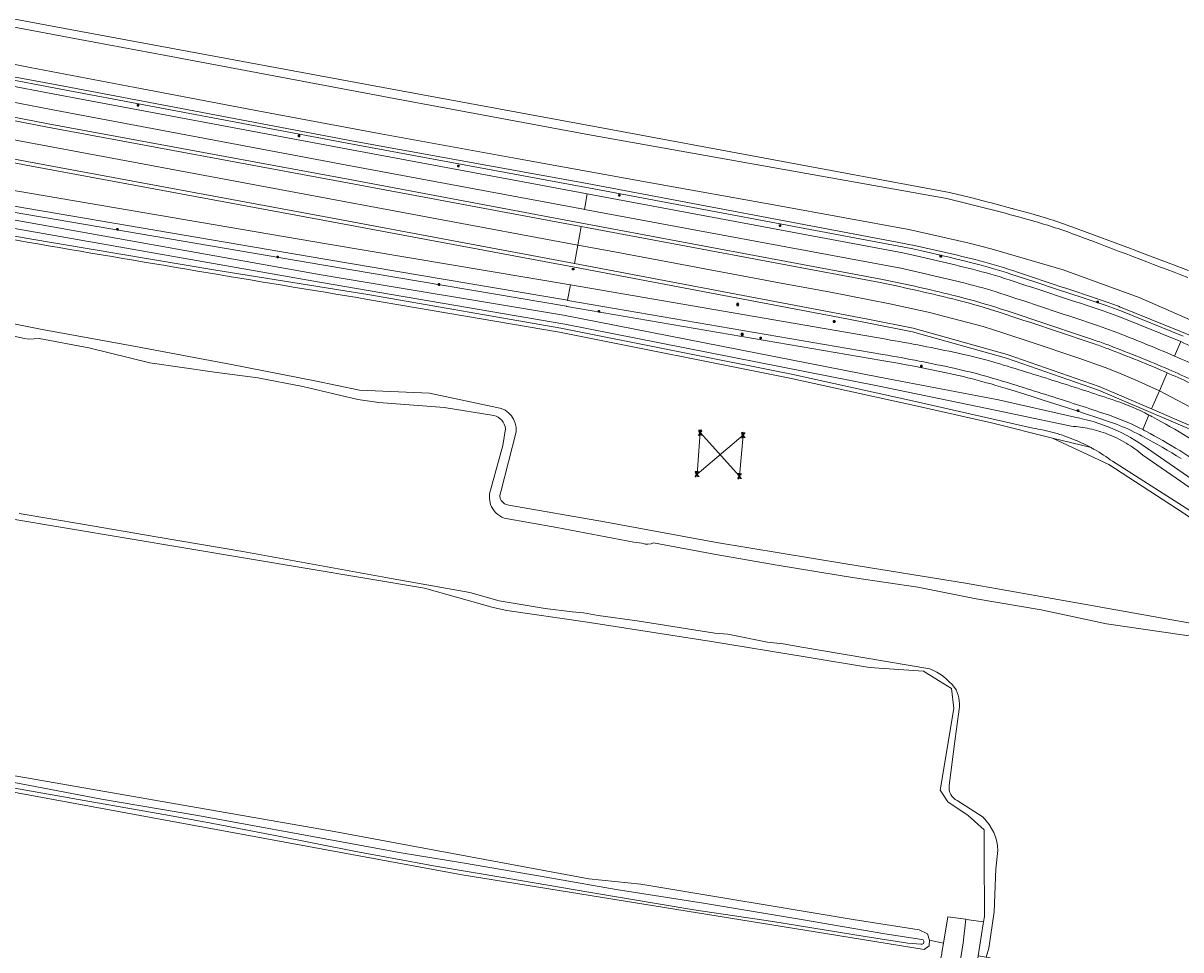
# Model space of a CAD drawing. Header units: metres. Extents: x 149984 to 156489, y 469398 to 478068.
# Tile 644 of 656: x 155006 to 155198, y 471380 to 471534. Entities that reach past the tile are written whole.
import ezdxf
from ezdxf.enums import TextEntityAlignment as Align
from ezdxf.lldxf.tags import DXFTag

# ---------------------------------------------------------------- set-up
doc = ezdxf.new("R2010")
doc.units = ezdxf.units.M
doc.header["$LTSCALE"] = 0.75
for name, color, linetype, lineweight in [('B-WE-GR-BOUWLAND-GV', 252, 'Continuous', 13), ('B-WE-GR-GRAS-GV', 252, 'Continuous', 13), ('B-WE-GR-GROENVOORZIENING-GV', 252, 'Continuous', 18), ('B-WE-IE-MEUBILAIR-S', 252, 'Continuous', 25), ('B-WE-KL-ET_HS_LANDELIJK HOOGSPANNINGSNET-G', 252, 'KL-HS-SO', 18), ('B-WE-KL-ET_HS_LANDELIJK HOOGSPANNINGSNET-S', 252, 'Continuous', 25), ('B-WE-OG-TERREIN_OEVER-GV', 252, 'Continuous', 18), ('B-WE-OG-WATER-GV', 252, 'Continuous', 18), ('B-WE-OG-WATER_SLOOT-GV', 252, 'Continuous', 18), ('B-WE-OG-WEG-GV', 252, 'Continuous', 18), ('B-WE-VH-GESLOTENVERHARDING-GV', 252, 'Continuous', 18), ('B-WE-VH-HALFVERHARDING-GV', 252, 'Continuous', 18)]:
    doc.layers.add(name, color=color, linetype=linetype, lineweight=lineweight)
doc.styles.add('NLCS-ISO', font='NLCS-ISO.ttf')
doc.styles.get("Standard").update_dxf_attribs({"font": 'simplex.shx'})
tags = doc.linetypes.add('KL-HS-SO', pattern='A,4,-1,[103,NLCS.SHX,S=0.75,R=0,X=0,Y=0],-1,4,-1,["H",Standard,S=1,R=0,X=0,Y=-0.5],-2', length=13).pattern_tags.tags
tags[18] = DXFTag(74, 10)

# ---------------------------------------------------------------- blocks, each defined once
blk = doc.blocks.new('SIE-MEUBILAIR_BORD_INFORMATIE-SO')
h = blk.add_hatch(color=256)
h.dxf.hatch_style = 1
h.paths.add_polyline_path([(0.13, 0.2), (-0.33, 0.2), (-0.33, 0.08), (-0.13, 0.08), (-0.13, -0.65), (0.13, -0.65)])
h = blk.add_hatch(color=256)
h.dxf.hatch_style = 1
edge = h.paths.add_edge_path()
edge.add_arc((0, 0.5), 0.149, 0, 360)
for points in [[(-0.75, -0.75), (0.75, -0.75), (0.75, 0.75), (-0.75, 0.75)], [(0.13, 0.2), (-0.33, 0.2), (-0.33, 0.08), (-0.13, 0.08), (-0.13, -0.65), (0.13, -0.65)]]:
    blk.add_lwpolyline(points, close=True)
blk.add_circle((0, 0.5), 0.149)
blk = doc.blocks.new('SIE-MEUBILAIR_BORD_VERKEER-SO')
blk.add_lwpolyline([(-0.5625, -0.5625), (0.5625, -0.5625), (0.5625, 0.5625), (-0.5625, 0.5625)], close=True)
at = {"style": 'NLCS-ISO'}
blk.add_text('vb', height=0.75, dxfattribs=at).set_placement((0, 0), align=Align.MIDDLE_CENTER)
blk = doc.blocks.new('SKL-ET_HS_MAST-SO')
for p, q in [((0, 2.07), (-1.42, 1.76)), ((-1.42, 1.76), (-1.42, 1.64)), ((-1.42, 1.64), (0, 1.64)), ((0, 1.35), (-1.42, 1.04)), ((-1.42, 1.04), (-1.42, 0.92)), ((-1.42, 0.92), (0, 0.92)), ((-0.37, -0.37), (-0.12, 0.91)), ((0, 0.02), (-0.37, -0.37)), ((0, 0.54), (-0.25, 0.28)), ((0, 0.02), (-0.25, 0.28)), ((0, 0.54), (-0.16, 0.71)), ((-0.12, 0.91), (-0.12, 2.04)), ((0, 2.07), (1.42, 1.76)), ((1.42, 1.64), (0, 1.64)), ((0, 1.35), (1.42, 1.04)), ((1.42, 0.92), (0, 0.92)), ((0, 0.54), (0.16, 0.71)), ((0, 0.54), (0.25, 0.28)), ((0, 0.02), (0.25, 0.28)), ((0, 0.02), (0.37, -0.37)), ((0.12, 0.91), (0.12, 2.04)), ((0.37, -0.37), (0.12, 0.91)), ((1.42, 1.76), (1.42, 1.64)), ((1.42, 1.04), (1.42, 0.92)), ((-1.04, -1.76), (-0.37, -0.37)), ((-1.04, -1.76), (0, -0.75)), ((0, -0.75), (-0.37, -0.37)), ((0, -0.75), (0.37, -0.37)), ((1.04, -1.76), (0, -0.75)), ((1.04, -1.76), (0.37, -0.37))]:
    blk.add_line(p, q)
for points in [[(-1.42, -2), (-0.66, -2), (-0.66, -1.76), (-1.42, -1.76)], [(1.42, -2), (0.66, -2), (0.66, -1.76), (1.42, -1.76)]]:
    blk.add_lwpolyline(points, close=True)
blk = doc.blocks.new('SIE-MEUBILAIR_PAAL_VERKEERSBORD-SO')
blk.add_circle((0, 0), 0.75)
at = {"style": 'NLCS-ISO'}
blk.add_text('vb', height=0.75, dxfattribs=at).set_placement((0, 0.07), align=Align.MIDDLE_CENTER)
blk = doc.blocks.new('SIE-MEUBILAIR_PAAL_HECTOMETER-SO')
blk.add_circle((0, 0), 0.75)
at = {"style": 'NLCS-ISO'}
blk.add_text('hm', height=0.75, dxfattribs=at).set_placement((0.16, 0.07), align=Align.MIDDLE_CENTER)
blk = doc.blocks.new('SIE-MEUBILAIR_PAAL_LICHTMAST-SO')
for points in [[(-0.62, 0), (-1, 0)], [(-0.71, 0.71), (-0.44, 0.44)], [(0, 1), (0, 0.62)], [(0.44, 0.44), (0.71, 0.71)], [(1, 0), (0.62, 0)], [(-0.71, -0.71), (-0.44, -0.44)], [(0, -0.62), (0, -1)], [(0.44, -0.44), (0.71, -0.71)]]:
    blk.add_lwpolyline(points)
blk.add_circle((0, 0), 0.5)

msp = doc.modelspace()

# ---------------------------------------------------------------- linework, layer by layer
at = {"layer": 'B-WE-GR-BOUWLAND-GV', "flags": 128}
for points in [[(154826.95, 471567.84), (154871.406, 471559.451), (154921.665, 471549.961), (154966.011, 471541.618), (155015.901, 471532.237), (155068.853, 471522.412), (155101.465, 471516.392), (155159.547, 471505.585), (155163.027, 471504.74), (155166.187, 471503.937), (155166.497, 471503.858), (155167.06, 471503.708), (155169.851, 471502.966), (155169.958, 471502.938), (155170.101, 471502.898), (155173.408, 471501.981)], [(155180.861, 471499.546), (155180.862, 471499.546), (155189.482, 471496.328), (155189.63, 471496.272), (155189.971, 471496.145), (155190.611, 471495.903), (155199.067, 471492.709)]]:
    msp.add_lwpolyline(points, dxfattribs=at)
at = {"layer": 'B-WE-GR-BOUWLAND-GV'}
msp.add_lwpolyline([(155173.408, 471501.981, -0.0200046), (155180.861, 471499.546)], format="xyb", dxfattribs=at)
at = {"layer": 'B-WE-GR-GRAS-GV', "flags": 128}
for points in [[(154988.834, 471411.888), (155057.781, 471399.9), (155099.904, 471392.072), (155108.535, 471391.187), (155143.611, 471385.322), (155154.548, 471383.639), (155155.924, 471382.951), (155156.241, 471381.893), (155158.561, 471381.418), (155159.284, 471385.782), (155162.24, 471385.365), (155162.746, 471385.294), (155162.761, 471385.29), (155165.206, 471384.938), (155165.349, 471385.819), (155165.288, 471396.199), (155165.288, 471400.168), (155162.642, 471402.549), (155159.29, 471404.799), (155158.012, 471406.717), (155160.26, 471420.21), (155159.864, 471423.518), (155157.747, 471424.841), (155155.233, 471426.428), (155146.322, 471427.021), (155135.675, 471428.799), (155120.203, 471431.319), (155099.327, 471434.546), (155086.347, 471436.463), (155084.086, 471436.931), (155072.729, 471440.127), (155003.627, 471451.696)], [(154982.601, 471377.521), (155007.732, 471373.214), (155065.518, 471363.213), (155130.05, 471351.863), (155136.376, 471350.713), (155149.706, 471347.925), (155150.566, 471347.396), (155150.698, 471346.735), (155150.698, 471346.404), (155152.55, 471346), (155158.141, 471378.942), (155158.269, 471379.666), (155158.307, 471379.882), (155158.561, 471381.418), (155156.241, 471381.893), (155156.188, 471380.993), (155155.351, 471380.361), (155137.317, 471383.282), (155078.932, 471392.741), (154991.222, 471408.854)]]:
    msp.add_lwpolyline(points, dxfattribs=at)
msp.add_lwpolyline([(155260.704, 471134.827), (155262.609, 471158.52), (155137.153, 471179.853), (155132.997, 471180.295), (155132.723, 471182.372), (155150.333, 471293.225), (155164.296, 471379.323), (155165.154, 471384.618), (155165.206, 471384.938), (155162.761, 471385.29), (155162.746, 471385.294), (155162.24, 471385.365), (155161.827, 471381.463), (155157.47, 471354.028), (155138.748, 471241.506), (155126.352, 471166.524), (155126.22, 471163.085), (155126.352, 471159.513), (155127.278, 471157.661), (155130.688, 471154.353), (155135.877, 471151.708), (155137.861, 471150.914), (155260.462, 471132.226)], close=True, dxfattribs=at)
at = {"layer": 'B-WE-GR-GROENVOORZIENING-GV', "flags": 128}
for points in [[(154821.359, 471557.658), (154906.274, 471541.67), (154915.756, 471539.885), (154963.824, 471530.893), (155002.859, 471523.504), (155011.536, 471521.861), (155060.665, 471512.623), (155099.346, 471505.429), (155099.653, 471505.371), (155151.861, 471495.591)], [(155151.519, 471493.056), (155099.175, 471502.8), (155099.011, 471502.831), (155060.492, 471510.029), (155010.978, 471519.327), (155002.376, 471520.952), (154963.49, 471528.301), (154915.076, 471537.385), (154905.795, 471539.128), (154825.655, 471554.181), (154821.908, 471554.907), (154823.228, 471551.71), (154831.117, 471550.231), (154831.228, 471550.821), (154905.362, 471536.824), (154914.574, 471535.085), (154963.054, 471526.074), (155001.927, 471518.615), (155010.491, 471516.974), (155060.373, 471507.723), (155098.736, 471500.541), (155148.199, 471491.28)], [(155152.037, 471497.166), (155099.607, 471507.056), (155060.988, 471514.086), (155011.938, 471523.375), (154964.084, 471532.21)], [(155003.045, 471524.486), (155011.721, 471522.843), (155060.849, 471513.606), (155099.53, 471506.412), (155099.838, 471506.354), (155152.045, 471496.574), (155152.073, 471496.568), (155153.521, 471496.253), (155154.969, 471495.931), (155156.416, 471495.603), (155157.807, 471495.28), (155157.862, 471495.268), (155157.976, 471495.237), (155159.306, 471494.926), (155160.748, 471494.578), (155162.188, 471494.223), (155163.629, 471493.862), (155164.397, 471493.664), (155165.164, 471493.459), (155165.93, 471493.247), (155166.694, 471493.03), (155167.456, 471492.805), (155168.216, 471492.574), (155168.975, 471492.337), (155169.729, 471492.094), (155173.663, 471490.804), (155177.592, 471489.509), (155181.52, 471488.208), (155185.448, 471486.9), (155186.062, 471486.691), (155186.676, 471486.476), (155187.287, 471486.255), (155187.906, 471486.024), (155198.181, 471481.85)], [(155198.181, 471481.85), (155187.906, 471486.024), (155187.287, 471486.255), (155186.676, 471486.476), (155186.062, 471486.691), (155185.448, 471486.9), (155181.52, 471488.208), (155177.592, 471489.509), (155173.663, 471490.804), (155169.729, 471492.094), (155168.975, 471492.337), (155168.216, 471492.574), (155167.456, 471492.805), (155166.694, 471493.03), (155165.93, 471493.247), (155165.164, 471493.459), (155164.397, 471493.664), (155163.629, 471493.862), (155162.188, 471494.223), (155160.748, 471494.578), (155159.306, 471494.926), (155157.976, 471495.237), (155157.862, 471495.268), (155157.807, 471495.28), (155156.416, 471495.603), (155154.969, 471495.931), (155153.521, 471496.253), (155152.073, 471496.568), (155152.045, 471496.574), (155099.838, 471506.354), (155099.53, 471506.412), (155060.849, 471513.606), (155011.721, 471522.843), (155003.045, 471524.486)], [(155262.517, 471426.464), (155263.257, 471427.826), (155263.27, 471427.849), (155249.425, 471436.504), (155236.469, 471444.78), (155225.551, 471451.661), (155222.928, 471453.228), (155213.247, 471459.007), (155199.961, 471466.144), (155184.224, 471472.911), (155169, 471478.206), (155153.438, 471482.552), (155146.209, 471484.003), (155142.605, 471484.682), (155097.528, 471493.247), (155057.389, 471500.753), (155006.836, 471510.14), (155000.556, 471511.345)], [(155005.473, 471505.828), (155056.5, 471497.123), (155096.85, 471490.296), (155149.071, 471481.305)], [(155148.553, 471478.804), (155096.459, 471487.74), (155096.377, 471487.754), (155056.226, 471494.562), (155004.882, 471503.305)], [(155004.436, 471501.099), (155055.66, 471491.972), (155095.702, 471485.326), (155147.984, 471475.058), (155167.638, 471471.298), (155180.298, 471468.404)], [(155176.998, 471470.636), (155175.045, 471471.257), (155173.088, 471471.873), (155171.131, 471472.483), (155169.172, 471473.087), (155167.212, 471473.685), (155166.45, 471473.913), (155165.69, 471474.132), (155164.92, 471474.348), (155164.155, 471474.555), (155163.387, 471474.756), (155162.62, 471474.949), (155161.849, 471475.136), (155161.076, 471475.317), (155160.303, 471475.49), (155158.983, 471475.776), (155157.663, 471476.056), (155156.341, 471476.328), (155155.018, 471476.593), (155153.694, 471476.852), (155152.369, 471477.104), (155151.042, 471477.349), (155149.713, 471477.587), (155148.383, 471477.819), (155096.29, 471486.755), (155096.209, 471486.768), (155056.059, 471493.576), (155004.713, 471502.319)], [(155004.713, 471502.319), (155056.059, 471493.576), (155096.209, 471486.768), (155096.29, 471486.755), (155148.383, 471477.819), (155149.713, 471477.587), (155151.042, 471477.349)], [(155203.773, 471479.298), (155204.688, 471478.855), (155205.601, 471478.407), (155206.512, 471477.952), (155207.209, 471477.597), (155207.903, 471477.237), (155208.592, 471476.873), (155210.435, 471475.895), (155212.277, 471474.911), (155214.115, 471473.922), (155215.95, 471472.927), (155217.782, 471471.926), (155219.611, 471470.919), (155221.408, 471469.923), (155228.012, 471466.804), (155228.517, 471467.758), (155218.396, 471473.118), (155204.612, 471479.855), (155188.115, 471486.526)], [(155187.543, 471485.092), (155197.805, 471480.924), (155197.823, 471480.916)], [(155196.943, 471478.449), (155196.782, 471478.519)], [(155151.042, 471477.349), (155152.369, 471477.104), (155153.694, 471476.852), (155155.018, 471476.593), (155156.341, 471476.328), (155157.663, 471476.056), (155158.983, 471475.776), (155160.303, 471475.49), (155161.076, 471475.317), (155161.849, 471475.136), (155162.62, 471474.949), (155163.387, 471474.756), (155164.155, 471474.555), (155164.92, 471474.348), (155165.69, 471474.132), (155166.45, 471473.913), (155167.212, 471473.685), (155169.172, 471473.087), (155171.131, 471472.483), (155173.088, 471471.873), (155175.045, 471471.257), (155176.998, 471470.636), (155178.738, 471470.076), (155180.476, 471469.512), (155182.213, 471468.941), (155183.947, 471468.365), (155185.674, 471467.784), (155186.185, 471467.608), (155186.678, 471467.43), (155187.18, 471467.241), (155187.676, 471467.046), (155188.168, 471466.844), (155188.653, 471466.637), (155189.139, 471466.422), (155189.618, 471466.201), (155190.101, 471465.97), (155190.576, 471465.736), (155191.052, 471465.491), (155191.296, 471465.364), (155191.542, 471465.232), (155192.35, 471464.795), (155193.154, 471464.353), (155193.949, 471463.906), (155194.745, 471463.451), (155195.534, 471462.991), (155196.32, 471462.523), (155197.11, 471462.045), (155197.886, 471461.567)], [(155197.886, 471461.567), (155197.11, 471462.045), (155196.32, 471462.523), (155195.534, 471462.991), (155194.745, 471463.451), (155193.949, 471463.906), (155193.154, 471464.353), (155192.35, 471464.795), (155191.542, 471465.232), (155191.296, 471465.364), (155191.052, 471465.491), (155190.576, 471465.736), (155190.101, 471465.97), (155189.618, 471466.201), (155189.139, 471466.422), (155188.653, 471466.637), (155188.168, 471466.844), (155187.676, 471467.046), (155187.18, 471467.241), (155186.678, 471467.43), (155186.185, 471467.608), (155185.674, 471467.784), (155183.947, 471468.365), (155182.213, 471468.941), (155180.476, 471469.512), (155178.738, 471470.076), (155176.998, 471470.636)], [(155192.283, 471463.251), (155199.666, 471458.148)]]:
    msp.add_lwpolyline(points, dxfattribs=at)
at = {"layer": 'B-WE-GR-GROENVOORZIENING-GV'}
for points in [[(155151.861, 471495.591, -0.0090394), (155163.382, 471492.893)], [(155163.813, 471494.486, 0.0102029), (155152.037, 471497.166)], [(155170.017, 471492.683, 0.0192424), (155163.813, 471494.486)], [(155162.868, 471490.394, 0.0091757), (155151.519, 471493.056)], [(155163.382, 471492.893, -0.0169124), (155169.42, 471491.143)], [(155185.64, 471487.426, 0.0016116), (155170.017, 471492.683)], [(155148.199, 471491.28, -0.0105461), (155161.027, 471488.365)], [(155168.763, 471488.673, 0.0175149), (155162.868, 471490.394)], [(155169.42, 471491.143, -0.0015675), (155185.129, 471485.952)], [(155161.027, 471488.365, -0.0188212), (155168.115, 471486.314)], [(155184.346, 471483.471, 0.0015592), (155168.763, 471488.673)], [(155168.115, 471486.314, -0.0013926), (155183.84, 471481.068)], [(155185.129, 471485.952, -0.00987), (155187.543, 471485.092)], [(155188.115, 471486.526, 0.0104461), (155185.64, 471487.426)], [(155186.78, 471482.595, 0.0097768), (155184.346, 471483.471)], [(155196.782, 471478.519, 0.0108718), (155186.78, 471482.595)], [(155149.071, 471481.305, -0.0116559), (155161, 471479.008)], [(155183.84, 471481.068, -0.0034648), (155186.068, 471480.266)], [(155186.068, 471480.266, -0.0102333), (155195.82, 471476.308)], [(155197.823, 471480.916, -0.014169), (155206.062, 471477.059)], [(155160.516, 471476.467, 0.0116167), (155148.553, 471478.804)], [(155161, 471479.008, -0.0197353), (155167.889, 471477.226)], [(155204.928, 471474.722, 0.0136566), (155196.943, 471478.449)], [(155167.501, 471474.642, 0.0196557), (155160.516, 471476.467)], [(155167.889, 471477.226, -0.0038868), (155177.917, 471474.119)], [(155195.82, 471476.308, -0.0137053), (155204.06, 471472.503)], [(155177.302, 471471.588, 0.0036668), (155167.501, 471474.642)], [(155177.917, 471474.119, -0.004263), (155187.011, 471471.138)], [(155186, 471468.73, 0.0041447), (155177.302, 471471.588)], [(155187.011, 471471.138, -0.0388296), (155192.553, 471468.776)], [(155191.512, 471466.379, 0.0389947), (155186, 471468.73)], [(155192.553, 471468.776, -0.0053864), (155193.141, 471468.463)], [(155180.298, 471468.404, -0.1128691), (155192.283, 471463.251)], [(155193.141, 471468.463, -0.0348523), (155204.528, 471461.356)], [(155192.016, 471466.112, 0.0062895), (155191.512, 471466.379)], [(155203.045, 471459.37, 0.0289299), (155192.016, 471466.112)]]:
    msp.add_lwpolyline(points, format="xyb", dxfattribs=at)
at = {"layer": 'B-WE-KL-ET_HS_LANDELIJK HOOGSPANNINGSNET-G', "flags": 128}
msp.add_lwpolyline([(155118.34, 471465.87), (155124.83, 471458.69), (155125.42, 471465.47), (155117.8, 471459.01)], close=True, dxfattribs=at)
at = {"layer": 'B-WE-OG-TERREIN_OEVER-GV', "flags": 128}
for points in [[(154829.054, 471566.138), (154835.247, 471564.988), (154849.021, 471562.265), (154858.938, 471560.301), (154874.468, 471557.322), (154890.543, 471554.428), (154902.987, 471552.036), (154911.365, 471550.799), (154920.488, 471549.093), (154967.618, 471539.999), (155015.707, 471530.911), (155029.96, 471528.235), (155067.735, 471521.141), (155100.011, 471515.118), (155159.097, 471504.576)], [(155173.408, 471501.981), (155170.101, 471502.898), (155169.958, 471502.938), (155169.851, 471502.966), (155167.06, 471503.708), (155166.497, 471503.858), (155166.187, 471503.937), (155163.027, 471504.74), (155159.547, 471505.585), (155101.465, 471516.392), (155068.853, 471522.412), (155015.901, 471532.237), (154966.011, 471541.618)], [(155180.298, 471468.404), (155167.638, 471471.298), (155147.984, 471475.058), (155095.702, 471485.326), (155055.66, 471491.972), (155004.436, 471501.099), (154959.864, 471508.812), (154902.248, 471518.753), (154897.368, 471519.623), (154866.284, 471525.164), (154836.927, 471530.184), (154825.125, 471531.952), (154824.618, 471529.234), (154824.385, 471527.982), (154837.224, 471526.001), (154847.976, 471524.326), (154853.054, 471523.535), (154867.945, 471521.472), (154899.353, 471516.208), (154980.622, 471502.292), (155007.016, 471497.382)], [(154964.084, 471532.21), (155011.938, 471523.375), (155060.988, 471514.086), (155099.607, 471507.056), (155152.037, 471497.166)], [(155266.608, 471456.027), (155262.507, 471455.871), (155257.164, 471456.516), (155251.716, 471458.702), (155246.18, 471461.281), (155235.862, 471466.169), (155225.294, 471471.725), (155224.699, 471472.027), (155211.186, 471479.18), (155203.775, 471482.598), (155190.911, 471488.211), (155178.337, 471492.799), (155166.43, 471496.273), (155162.594, 471497.279), (155152.811, 471499.465), (155131.115, 471503.437), (155109.573, 471507.315), (155087.938, 471511.193), (155065.532, 471515.322), (155045.449, 471519.063), (155024.878, 471522.984), (155007.519, 471526.247), (154988.828, 471529.947)], [(155084.7, 471470.028), (155073.538, 471472.369), (155061.97, 471472.876), (155054.618, 471474.416), (155040.804, 471477.116), (155024.63, 471480.163), (155009.229, 471482.967), (154994.497, 471485.921), (154980.607, 471488.83), (154966.266, 471491.427), (154950.073, 471494.26), (154930.854, 471497.759), (154908.225, 471501.755), (154893.162, 471504.149), (154879.132, 471506.229), (154861.862, 471509.305), (154842.597, 471512.305), (154827.097, 471514.353), (154814.446, 471516.136), (154809.274, 471517.226), (154799.029, 471519.368), (154793.351, 471521.144), (154791.377, 471522.271)], [(155173.342, 471466.598), (155153.946, 471471.038), (155133.419, 471475.54), (155095.272, 471483.164), (155063.667, 471488.645), (155037.873, 471492.777), (155007.103, 471497.992), (154980.71, 471502.699)], [(155004.668, 471499.666), (155055.373, 471490.772), (155095.921, 471483.834), (155147.646, 471473.597), (155167.412, 471469.546), (155179.656, 471466.925)], [(155199.067, 471492.709), (155190.611, 471495.903), (155189.971, 471496.145), (155189.63, 471496.272), (155189.482, 471496.328), (155180.862, 471499.546), (155180.861, 471499.546)], [(155063.33, 471487.914), (155095.073, 471482.489), (155133.146, 471474.867), (155153.776, 471470.368), (155166.499, 471467.509), (155176.58, 471464.978), (155182.98, 471463.383)], [(155188.115, 471486.526), (155204.612, 471479.855), (155218.396, 471473.118), (155228.517, 471467.758), (155234.345, 471464.672), (155249.268, 471457.877), (155256.595, 471454.802)], [(154999.759, 471482.942), (155006.589, 471481.451), (155007.298, 471481.313), (155009.017, 471481.431), (155017.201, 471479.901), (155027.31, 471477.399), (155038.008, 471475.857), (155045.148, 471474.959), (155052.594, 471473.524), (155061.68, 471471.333), (155065.196, 471470.853), (155076.003, 471470.047), (155084.18, 471468.675)], [(155086.102, 471466.479), (155085.673, 471463.736), (155083.506, 471455.733), (155083.469, 471454.93), (155083.631, 471453.984)], [(155085.336, 471456.099), (155087.915, 471466.022)], [(155182.98, 471463.383), (155176.58, 471464.978), (155185.915, 471460.62), (155198.223, 471452.586), (155213.432, 471442.108), (155227.312, 471433.613), (155241.664, 471424.926), (155254.229, 471417.329)], [(155275.512, 471386.572), (155275.091, 471391.773), (155275.038, 471392.435), (155273.155, 471397.401), (155270.466, 471402.009), (155269.694, 471403.333), (155265.935, 471410.218), (155262.34, 471416.378), (155256.497, 471421.744), (155248.679, 471426.332), (155232.025, 471436.888), (155227.636, 471439.851), (155215.6, 471447.977), (155201.523, 471456.864), (155199.666, 471458.148), (155192.283, 471463.251)], [(155252.903, 471419.86), (155244.62, 471424.416), (155229.352, 471433.78), (155212.772, 471444.331), (155198.691, 471453.348), (155186.503, 471461.128)], [(155191.528, 471462.161), (155200.083, 471456.223), (155219.635, 471443.797), (155236.371, 471432.919), (155252.772, 471421.868), (155257.11, 471418.689)], [(155213.216, 471432.213), (155199.408, 471434.346), (155180.903, 471437.671), (155162.217, 471440.955), (155142.409, 471444.161), (155121.017, 471447.674), (155102.513, 471451.09), (155086.667, 471453.887)], [(155003.627, 471451.696), (155072.729, 471440.127), (155084.086, 471436.931), (155086.347, 471436.463), (155099.327, 471434.546), (155120.203, 471431.319), (155135.675, 471428.799), (155146.322, 471427.021), (155155.233, 471426.428), (155157.747, 471424.841), (155159.864, 471423.518), (155160.26, 471420.21), (155158.012, 471406.717), (155159.29, 471404.799), (155162.642, 471402.549), (155165.288, 471400.168), (155165.288, 471396.199), (155165.349, 471385.819), (155165.206, 471384.938), (155165.154, 471384.618), (155164.296, 471379.323), (155165.602, 471379.112)], [(155156.3, 471426.815), (155135.126, 471430.394), (155132.026, 471430.944), (155129.455, 471431.194), (155122.925, 471432.519), (155120.727, 471432.71), (155107.88, 471434.745), (155101.443, 471435.626), (155099.044, 471436.055), (155097.146, 471436.202), (155092.692, 471436.785), (155085.096, 471438.057), (155080.246, 471439.409), (155066.942, 471441.774), (155053.624, 471444.233), (155042.683, 471446.227), (155028.377, 471448.652), (155016.175, 471450.7), (155005.685, 471452.5)], [(155085.904, 471451.701), (155094.618, 471450.163), (155107.349, 471447.749), (155108.665, 471447.575), (155109.266, 471447.423), (155109.675, 471447.393), (155110.241, 471447.492), (155110.606, 471447.613), (155120.937, 471445.691), (155131.405, 471443.877), (155143.822, 471441.85), (155154.298, 471440.322), (155163.964, 471438.352), (155174.747, 471436.537), (155185.53, 471434.263), (155201.048, 471431.957), (155212.561, 471429.754)], [(155159.522, 471407.481), (155160.398, 471414.406), (155161.134, 471420.113)], [(155154.832, 471381.258), (155152.673, 471381.407), (155145.597, 471382.493), (155130.353, 471385.021), (155117.259, 471386.9), (155099.908, 471389.852), (155086.373, 471392.16), (155074.199, 471394.19), (155061.113, 471396.634), (155048.013, 471399.209), (155037.462, 471401.25), (155030.553, 471402.53), (155016.445, 471405.011), (154998.647, 471408.17)], [(155001.081, 471408.705), (155019.285, 471405.259), (155035.249, 471402.507), (155052.093, 471399.444), (155068.872, 471396.37), (155079.025, 471394.707), (155091.557, 471392.563), (155104.418, 471390.296), (155118.895, 471388.052), (155135.066, 471385.319), (155148.858, 471382.979), (155155, 471382.026)], [(155165.119, 471402.239), (155160.849, 471405.014)], [(155165.602, 471379.112), (155166.087, 471380.575), (155166.954, 471386.598), (155167.249, 471393.71), (155167.571, 471396.718)]]:
    msp.add_lwpolyline(points, dxfattribs=at)
at = {"layer": 'B-WE-OG-TERREIN_OEVER-GV'}
for points in [[(155159.097, 471504.576, -0.0117949), (155173.176, 471500.95)], [(155180.861, 471499.546, 0.0200046), (155173.408, 471501.981)], [(155173.176, 471500.95, -0.0211314), (155180.852, 471498.424)], [(155007.016, 471497.382, 0.0017043), (155063.33, 471487.914)], [(155180.852, 471498.424, -0.0018977), (155198.952, 471491.528)], [(155152.037, 471497.166, -0.0102029), (155163.813, 471494.486)], [(155163.813, 471494.486, -0.0192424), (155170.017, 471492.683)], [(155170.017, 471492.683, -0.0016116), (155185.64, 471487.426)], [(155185.64, 471487.426, -0.0104461), (155188.115, 471486.526)], [(155084.18, 471468.675, -0.344466), (155086.102, 471466.479)], [(155087.915, 471466.022, 0.3920044), (155084.7, 471470.028)], [(155176.916, 471465.839, 0.0316174), (155173.342, 471466.598)], [(155179.656, 471466.925, -0.0386282), (155182.736, 471466.506)], [(155192.283, 471463.251, 0.1128691), (155180.298, 471468.404)], [(155180.366, 471464.638, 0.0315992), (155176.916, 471465.839)], [(155182.736, 471466.506, -0.0385861), (155185.714, 471465.617)], [(155185.714, 471465.617, -0.0425675), (155188.767, 471464.135)], [(155182.98, 471463.383, 0.0248084), (155180.366, 471464.638)], [(155183.541, 471463.07, 0.0048366), (155182.98, 471463.383)], [(155186.503, 471461.128, 0.0305385), (155183.541, 471463.07)], [(155188.767, 471464.135, -0.0420249), (155191.528, 471462.161)], [(155086.667, 471453.887, -0.5216912), (155085.336, 471456.099)], [(155083.631, 471453.984, 0.2058798), (155085.904, 471451.701)], [(155160.412, 471423.711, 0.1223575), (155156.3, 471426.815)], [(155161.134, 471420.113, 0.1889696), (155160.412, 471423.711)], [(155160.849, 471405.014, -0.3400387), (155159.522, 471407.481)], [(155167.571, 471396.718, 0.1928836), (155165.119, 471402.239)], [(155155, 471382.026, -1.093818), (155154.832, 471381.258)]]:
    msp.add_lwpolyline(points, format="xyb", dxfattribs=at)
at = {"layer": 'B-WE-OG-TERREIN_OEVER-GV', "flags": 128}
msp.add_lwpolyline([(155143.611, 471385.322), (155108.535, 471391.187), (155099.904, 471392.072), (155057.781, 471399.9), (154988.834, 471411.888), (154908.403, 471425.35), (154790.271, 471446.966), (154790.037, 471445.746), (154789.839, 471444.713), (154807.379, 471441.48), (154862.952, 471431.238), (154962.885, 471413.378), (154980.984, 471410.489), (154991.222, 471408.854), (155078.932, 471392.741), (155137.317, 471383.282), (155155.351, 471380.361), (155156.188, 471380.993), (155156.241, 471381.893), (155155.924, 471382.951), (155154.548, 471383.639)], close=True, dxfattribs=at)
at = {"layer": 'B-WE-OG-WATER-GV', "flags": 128}
for points in [[(155159.097, 471504.576), (155100.011, 471515.118), (155067.735, 471521.141), (155029.96, 471528.235), (155015.707, 471530.911), (154967.618, 471539.999), (154920.488, 471549.093), (154911.365, 471550.799), (154902.987, 471552.036), (154890.543, 471554.428), (154874.468, 471557.322), (154858.938, 471560.301), (154849.021, 471562.265), (154835.247, 471564.988), (154829.054, 471566.138)], [(154988.828, 471529.947), (155007.519, 471526.247), (155024.878, 471522.984), (155045.449, 471519.063), (155065.532, 471515.322), (155087.938, 471511.193), (155109.573, 471507.315), (155131.115, 471503.437), (155152.811, 471499.465), (155162.594, 471497.279), (155166.43, 471496.273), (155178.337, 471492.799), (155190.911, 471488.211), (155203.775, 471482.598), (155211.186, 471479.18), (155224.699, 471472.027), (155225.294, 471471.725), (155235.862, 471466.169), (155246.18, 471461.281), (155251.716, 471458.702), (155257.164, 471456.516), (155262.507, 471455.871), (155266.608, 471456.027)], [(154980.71, 471502.699), (155007.103, 471497.992), (155037.873, 471492.777), (155063.667, 471488.645), (155095.272, 471483.164), (155133.419, 471475.54), (155153.946, 471471.038), (155173.342, 471466.598)], [(155179.656, 471466.925), (155167.412, 471469.546), (155147.646, 471473.597), (155095.921, 471483.834), (155055.373, 471490.772), (155004.668, 471499.666)], [(155084.18, 471468.675), (155076.003, 471470.047), (155065.196, 471470.853), (155061.68, 471471.333), (155052.594, 471473.524), (155045.148, 471474.959), (155038.008, 471475.857), (155027.31, 471477.399), (155017.201, 471479.901), (155009.017, 471481.431), (155007.298, 471481.313), (155006.589, 471481.451), (154999.759, 471482.942)], [(155083.631, 471453.984), (155083.469, 471454.93), (155083.506, 471455.733), (155085.673, 471463.736), (155086.102, 471466.479)], [(155186.503, 471461.128), (155198.691, 471453.348), (155212.772, 471444.331), (155229.352, 471433.78), (155244.62, 471424.416), (155252.903, 471419.86)], [(155257.11, 471418.689), (155252.772, 471421.868), (155236.371, 471432.919), (155219.635, 471443.797), (155200.083, 471456.223), (155191.528, 471462.161)], [(155005.685, 471452.5), (155016.175, 471450.7), (155028.377, 471448.652), (155042.683, 471446.227), (155053.624, 471444.233), (155066.942, 471441.774), (155080.246, 471439.409), (155085.096, 471438.057), (155092.692, 471436.785), (155097.146, 471436.202), (155099.044, 471436.055), (155101.443, 471435.626), (155107.88, 471434.745), (155120.727, 471432.71), (155122.925, 471432.519), (155129.455, 471431.194), (155132.026, 471430.944), (155135.126, 471430.394), (155156.3, 471426.815)], [(155212.561, 471429.754), (155201.048, 471431.957), (155185.53, 471434.263), (155174.747, 471436.537), (155163.964, 471438.352), (155154.298, 471440.322), (155143.822, 471441.85), (155131.405, 471443.877), (155120.937, 471445.691), (155110.606, 471447.613), (155110.241, 471447.492), (155109.675, 471447.393), (155109.266, 471447.423), (155108.665, 471447.575), (155107.349, 471447.749), (155094.618, 471450.163), (155085.904, 471451.701)], [(155161.134, 471420.113), (155160.398, 471414.406), (155159.522, 471407.481)], [(155160.849, 471405.014), (155165.119, 471402.239)], [(155167.571, 471396.718), (155167.249, 471393.71), (155166.954, 471386.598), (155166.087, 471380.575), (155165.602, 471379.112), (155166.279, 471379.003)]]:
    msp.add_lwpolyline(points, dxfattribs=at)
at = {"layer": 'B-WE-OG-WATER-GV'}
for points in [[(155173.176, 471500.95, 0.0117949), (155159.097, 471504.576)], [(155180.852, 471498.424, 0.0211314), (155173.176, 471500.95)], [(155198.952, 471491.528, 0.0018977), (155180.852, 471498.424)], [(155086.102, 471466.479, 0.344466), (155084.18, 471468.675)], [(155173.342, 471466.598, -0.0316174), (155176.916, 471465.839)], [(155182.736, 471466.506, 0.0386282), (155179.656, 471466.925)], [(155176.916, 471465.839, -0.0315992), (155180.366, 471464.638)], [(155185.714, 471465.617, 0.0385861), (155182.736, 471466.506)], [(155188.767, 471464.135, 0.0425675), (155185.714, 471465.617)], [(155180.366, 471464.638, -0.0248084), (155182.98, 471463.383)], [(155182.98, 471463.383, -0.0048366), (155183.541, 471463.07)], [(155183.541, 471463.07, -0.0305385), (155186.503, 471461.128)], [(155191.528, 471462.161, 0.0420249), (155188.767, 471464.135)], [(155085.904, 471451.701, -0.2058798), (155083.631, 471453.984)], [(155156.3, 471426.815, -0.1223575), (155160.412, 471423.711)], [(155160.412, 471423.711, -0.1889696), (155161.134, 471420.113)], [(155159.522, 471407.481, 0.3400387), (155160.849, 471405.014)], [(155165.119, 471402.239, -0.1928836), (155167.571, 471396.718)]]:
    msp.add_lwpolyline(points, format="xyb", dxfattribs=at)
at = {"layer": 'B-WE-OG-WATER_SLOOT-GV', "flags": 128}
for points in [[(154790.284, 471444.78), (154807.842, 471441.706), (154823.516, 471438.764), (154841.283, 471435.551), (154853.043, 471433.405), (154863.19, 471431.642), (154878.231, 471428.86), (154896.098, 471425.654), (154913.774, 471422.557), (154931.512, 471419.546), (154947.465, 471416.664), (154965.395, 471413.604), (154983.434, 471410.738), (154998.647, 471408.17), (155016.445, 471405.011), (155030.553, 471402.53)], [(155155, 471382.026), (155148.858, 471382.979), (155135.066, 471385.319), (155118.895, 471388.052), (155104.418, 471390.296), (155091.557, 471392.563), (155079.025, 471394.707), (155068.872, 471396.37), (155052.093, 471399.444), (155035.249, 471402.507), (155019.285, 471405.259), (155001.081, 471408.705)], [(155030.553, 471402.53), (155037.462, 471401.25), (155048.013, 471399.209), (155061.113, 471396.634), (155074.199, 471394.19), (155086.373, 471392.16), (155099.908, 471389.852), (155117.259, 471386.9), (155130.353, 471385.021), (155145.597, 471382.493), (155152.673, 471381.407), (155154.832, 471381.258)]]:
    msp.add_lwpolyline(points, dxfattribs=at)
at = {"layer": 'B-WE-OG-WATER_SLOOT-GV'}
msp.add_lwpolyline([(155154.832, 471381.258, 1.093818), (155155, 471382.026)], format="xyb", dxfattribs=at)
at = {"layer": 'B-WE-OG-WEG-GV', "flags": 128}
for points in [[(155007.016, 471497.382), (154980.622, 471502.292), (154899.353, 471516.208), (154867.945, 471521.472), (154853.054, 471523.535), (154847.976, 471524.326), (154837.224, 471526.001), (154824.385, 471527.982), (154823.747, 471524.694), (154821.123, 471522.692), (154792.527, 471528.64), (154792.511, 471528.338), (154789.745, 471528.906), (154789.89, 471526.309)], [(154791.377, 471522.271), (154793.351, 471521.144), (154799.029, 471519.368), (154809.274, 471517.226), (154814.446, 471516.136), (154827.097, 471514.353), (154842.597, 471512.305), (154861.862, 471509.305), (154879.132, 471506.229), (154893.162, 471504.149), (154908.225, 471501.755), (154930.854, 471497.759), (154950.073, 471494.26), (154966.266, 471491.427), (154980.607, 471488.83), (154994.497, 471485.921), (155009.229, 471482.967), (155024.63, 471480.163), (155040.804, 471477.116), (155054.618, 471474.416), (155061.97, 471472.876), (155073.538, 471472.369), (155084.7, 471470.028)], [(155254.229, 471417.329), (155241.664, 471424.926), (155227.312, 471433.613), (155213.432, 471442.108), (155198.223, 471452.586), (155185.915, 471460.62), (155176.58, 471464.978), (155166.499, 471467.509), (155153.776, 471470.368), (155133.146, 471474.867), (155095.073, 471482.489), (155063.33, 471487.914)], [(155087.915, 471466.022), (155085.336, 471456.099)], [(155086.667, 471453.887), (155102.513, 471451.09), (155121.017, 471447.674), (155142.409, 471444.161), (155162.217, 471440.955), (155180.903, 471437.671), (155199.408, 471434.346), (155213.216, 471432.213)]]:
    msp.add_lwpolyline(points, dxfattribs=at)
at = {"layer": 'B-WE-OG-WEG-GV'}
for points in [[(155063.33, 471487.914, -0.0017043), (155007.016, 471497.382)], [(155084.7, 471470.028, -0.3920044), (155087.915, 471466.022)], [(155085.336, 471456.099, 0.5216912), (155086.667, 471453.887)]]:
    msp.add_lwpolyline(points, format="xyb", dxfattribs=at)
at = {"layer": 'B-WE-VH-GESLOTENVERHARDING-GV', "flags": 128}
for points in [[(155099.175, 471502.8), (155099.653, 471505.371), (155099.346, 471505.429), (155060.665, 471512.623), (155011.536, 471521.861), (155002.859, 471523.504), (155002.376, 471520.952), (155010.978, 471519.327), (155060.492, 471510.029), (155099.011, 471502.831)], [(155098.645, 471499.948), (155098.626, 471499.951), (155060.263, 471507.133), (155010.378, 471516.385), (155001.822, 471518.026), (155001.246, 471514.98), (155098.078, 471496.904)], [(155000.669, 471511.934), (155006.946, 471510.73), (155057.499, 471501.343), (155097.512, 471493.86), (155098.078, 471496.904), (155001.246, 471514.98)], [(155096.377, 471487.754), (155096.85, 471490.296), (155056.5, 471497.123), (155005.473, 471505.828), (154999.701, 471506.82), (154999.22, 471504.278), (155004.882, 471503.305), (155056.226, 471494.562)], [(155097.512, 471493.86), (155142.561, 471485.302), (155146.321, 471484.593), (155153.55, 471483.142), (155169.112, 471478.796), (155184.336, 471473.501), (155192.988, 471469.78), (155194.286, 471472.768), (155190.778, 471474.378), (155187.684, 471475.685), (155185.306, 471476.659), (155180.967, 471478.17), (155173.083, 471480.806), (155168.54, 471482.313), (155165.11, 471483.417), (155156.019, 471485.78), (155149.679, 471487.197), (155139.578, 471489.134), (155132.013, 471490.551), (155119.984, 471492.803), (155103.883, 471495.818), (155098.078, 471496.904)], [(155194.286, 471472.768), (155192.988, 471469.78), (155200.073, 471466.734), (155211.759, 471460.456), (155213.11, 471462.862)]]:
    msp.add_lwpolyline(points, close=True, dxfattribs=at)
for points in [[(155151.861, 471495.591), (155099.653, 471505.371), (155099.175, 471502.8), (155151.519, 471493.056)], [(155148.089, 471490.69), (155098.645, 471499.948), (155098.078, 471496.904), (155103.883, 471495.818), (155119.984, 471492.803), (155132.013, 471490.551), (155139.578, 471489.134), (155149.679, 471487.197), (155156.019, 471485.78), (155165.11, 471483.417), (155168.54, 471482.313), (155173.083, 471480.806), (155180.967, 471478.17), (155185.306, 471476.659), (155187.684, 471475.685), (155190.778, 471474.378), (155194.286, 471472.768), (155195.583, 471475.757)], [(155149.071, 471481.305), (155096.85, 471490.296), (155096.377, 471487.754), (155096.459, 471487.74), (155148.553, 471478.804)], [(155196.782, 471478.519), (155197.823, 471480.916), (155197.805, 471480.924), (155187.543, 471485.092)], [(155197.823, 471480.916), (155196.782, 471478.519), (155196.943, 471478.449)], [(155195.912, 471475.615), (155195.583, 471475.757), (155194.286, 471472.768), (155213.11, 471462.862), (155214.841, 471465.945), (155214.231, 471466.262), (155205.861, 471470.903)], [(155192.553, 471468.776), (155191.512, 471466.379)], [(155191.512, 471466.379), (155192.553, 471468.776)]]:
    msp.add_lwpolyline(points, dxfattribs=at)
at = {"layer": 'B-WE-VH-GESLOTENVERHARDING-GV'}
for points in [[(155163.382, 471492.893, 0.0090394), (155151.861, 471495.591)], [(155151.519, 471493.056, -0.0091757), (155162.868, 471490.394)], [(155169.42, 471491.143, 0.0169124), (155163.382, 471492.893)], [(155160.882, 471487.783, 0.0105581), (155148.089, 471490.69)], [(155162.868, 471490.394, -0.0175149), (155168.763, 471488.673)], [(155185.129, 471485.952, 0.0015675), (155169.42, 471491.143)], [(155167.927, 471485.744, 0.018822), (155160.882, 471487.783)], [(155168.763, 471488.673, -0.0015592), (155184.346, 471483.471)], [(155183.648, 471480.499, 0.0014501), (155167.927, 471485.744)], [(155187.543, 471485.092, 0.00987), (155185.129, 471485.952)], [(155184.346, 471483.471, -0.0097768), (155186.78, 471482.595)], [(155186.78, 471482.595, -0.0108718), (155196.782, 471478.519)], [(155161, 471479.008, 0.0116559), (155149.071, 471481.305)], [(155185.854, 471479.706, 0.0103875), (155183.648, 471480.499)], [(155206.062, 471477.059, 0.014169), (155197.823, 471480.916)], [(155148.553, 471478.804, -0.0116167), (155160.516, 471476.467)], [(155167.889, 471477.226, 0.0197353), (155161, 471479.008)], [(155195.583, 471475.757, 0.010284), (155185.854, 471479.706)], [(155196.943, 471478.449, -0.0136566), (155204.928, 471474.722)], [(155160.516, 471476.467, -0.0196557), (155167.501, 471474.642)], [(155177.917, 471474.119, 0.0038868), (155167.889, 471477.226)], [(155167.501, 471474.642, -0.0036668), (155177.302, 471471.588)], [(155203.794, 471471.965, 0.0131869), (155195.912, 471475.615)], [(155187.011, 471471.138, 0.004263), (155177.917, 471474.119)], [(155177.302, 471471.588, -0.0041447), (155186, 471468.73)], [(155192.553, 471468.776, 0.0388296), (155187.011, 471471.138)], [(155186, 471468.73, -0.0389947), (155191.512, 471466.379)], [(155193.141, 471468.463, 0.0053864), (155192.553, 471468.776)], [(155204.528, 471461.356, 0.0348523), (155193.141, 471468.463)], [(155191.512, 471466.379, -0.0062895), (155192.016, 471466.112)], [(155192.016, 471466.112, -0.0289299), (155203.045, 471459.37)]]:
    msp.add_lwpolyline(points, format="xyb", dxfattribs=at)
at = {"layer": 'B-WE-VH-HALFVERHARDING-GV', "flags": 128}
for points in [[(155148.199, 471491.28), (155098.736, 471500.541), (155060.373, 471507.723), (155010.491, 471516.974), (155001.927, 471518.615), (154963.054, 471526.074), (154914.574, 471535.085), (154905.362, 471536.824), (154831.228, 471550.821), (154831.117, 471550.231), (154841.769, 471548.22), (154905.251, 471536.234), (154914.463, 471534.495), (154962.944, 471525.484), (155001.822, 471518.026), (155010.378, 471516.385), (155060.263, 471507.133), (155098.626, 471499.951), (155098.645, 471499.948), (155148.089, 471490.69)], [(155000.556, 471511.345), (155006.836, 471510.14), (155057.389, 471500.753), (155097.528, 471493.247), (155142.605, 471484.682), (155146.209, 471484.003), (155153.438, 471482.552), (155169, 471478.206), (155184.224, 471472.911), (155199.961, 471466.144)], [(155200.073, 471466.734), (155192.988, 471469.78), (155184.336, 471473.501), (155169.112, 471478.796), (155153.55, 471483.142), (155146.321, 471484.593), (155142.561, 471485.302), (155097.512, 471493.86), (155057.499, 471501.343), (155006.946, 471510.73), (155000.669, 471511.934)], [(155195.583, 471475.757), (155195.912, 471475.615)], [(155138.748, 471241.506), (155157.47, 471354.028), (155161.827, 471381.463), (155162.24, 471385.365), (155159.284, 471385.782), (155158.561, 471381.418), (155158.307, 471379.882), (155158.269, 471379.666), (155158.141, 471378.942), (155152.55, 471346), (155149.375, 471325.76), (155144.083, 471293.613), (155142.959, 471287.197), (155133.699, 471230.113)]]:
    msp.add_lwpolyline(points, dxfattribs=at)
at = {"layer": 'B-WE-VH-HALFVERHARDING-GV'}
for points in [[(155148.089, 471490.69, -0.0105581), (155160.882, 471487.783)], [(155161.027, 471488.365, 0.0105461), (155148.199, 471491.28)], [(155160.882, 471487.783, -0.018822), (155167.927, 471485.744)], [(155168.115, 471486.314, 0.0188212), (155161.027, 471488.365)], [(155167.927, 471485.744, -0.0014501), (155183.648, 471480.499)], [(155183.84, 471481.068, 0.0013926), (155168.115, 471486.314)], [(155183.648, 471480.499, -0.0103875), (155185.854, 471479.706)], [(155186.068, 471480.266, 0.0034648), (155183.84, 471481.068)], [(155195.82, 471476.308, 0.0102333), (155186.068, 471480.266)], [(155185.854, 471479.706, -0.010284), (155195.583, 471475.757)], [(155204.06, 471472.503, 0.0137053), (155195.82, 471476.308)], [(155195.912, 471475.615, -0.0131869), (155203.794, 471471.965)]]:
    msp.add_lwpolyline(points, format="xyb", dxfattribs=at)

# ---------------------------------------------------------------- block references
at = {"layer": 'B-WE-IE-MEUBILAIR-S', "xscale": 0.2, "yscale": 0.2, "zscale": 0.2}
for name, p in [('SIE-MEUBILAIR_PAAL_LICHTMAST-SO', (155025.35, 471520.03)), ('SIE-MEUBILAIR_PAAL_LICHTMAST-SO', (155051.978, 471514.965)), ('SIE-MEUBILAIR_PAAL_LICHTMAST-SO', (155078.329, 471509.987)), ('SIE-MEUBILAIR_PAAL_LICHTMAST-SO', (155104.944, 471505.115)), ('SIE-MEUBILAIR_PAAL_LICHTMAST-SO', (155021.945, 471499.487)), ('SIE-MEUBILAIR_PAAL_LICHTMAST-SO', (155131.518, 471500.121)), ('SIE-MEUBILAIR_PAAL_LICHTMAST-SO', (155048.435, 471494.913)), ('SIE-MEUBILAIR_PAAL_LICHTMAST-SO', (155158.132, 471495.056)), ('SIE-MEUBILAIR_PAAL_HECTOMETER-SO', (155097.338, 471492.922)), ('SIE-MEUBILAIR_PAAL_LICHTMAST-SO', (155075.121, 471490.373)), ('SIE-MEUBILAIR_PAAL_LICHTMAST-SO', (155184.075, 471487.492)), ('SIE-MEUBILAIR_PAAL_LICHTMAST-SO', (155101.584, 471485.925)), ('SIE-MEUBILAIR_BORD_INFORMATIE-SO', (155124.529, 471487.052)), ('SIE-MEUBILAIR_PAAL_VERKEERSBORD-SO', (155124.529, 471487.052)), ('SIE-MEUBILAIR_PAAL_VERKEERSBORD-SO', (155140.502, 471484.262)), ('SIE-MEUBILAIR_BORD_VERKEER-SO', (155140.502, 471484.262)), ('SIE-MEUBILAIR_BORD_INFORMATIE-SO', (155125.266, 471482.139)), ('SIE-MEUBILAIR_PAAL_VERKEERSBORD-SO', (155125.266, 471482.139)), ('SIE-MEUBILAIR_PAAL_LICHTMAST-SO', (155128.326, 471481.527)), ('SIE-MEUBILAIR_PAAL_LICHTMAST-SO', (155154.902, 471476.864)), ('SIE-MEUBILAIR_PAAL_LICHTMAST-SO', (155180.807, 471469.506))]:
    msp.add_blockref(name, p, dxfattribs=at)
at = {"layer": 'B-WE-KL-ET_HS_LANDELIJK HOOGSPANNINGSNET-S', "xscale": 0.2, "yscale": 0.2, "zscale": 0.2}
for p in [(155118.34, 471465.87), (155125.42, 471465.47), (155117.8, 471459.01), (155124.83, 471458.69)]:
    msp.add_blockref('SKL-ET_HS_MAST-SO', p, dxfattribs=at)

doc.saveas('drawing.dxf')
